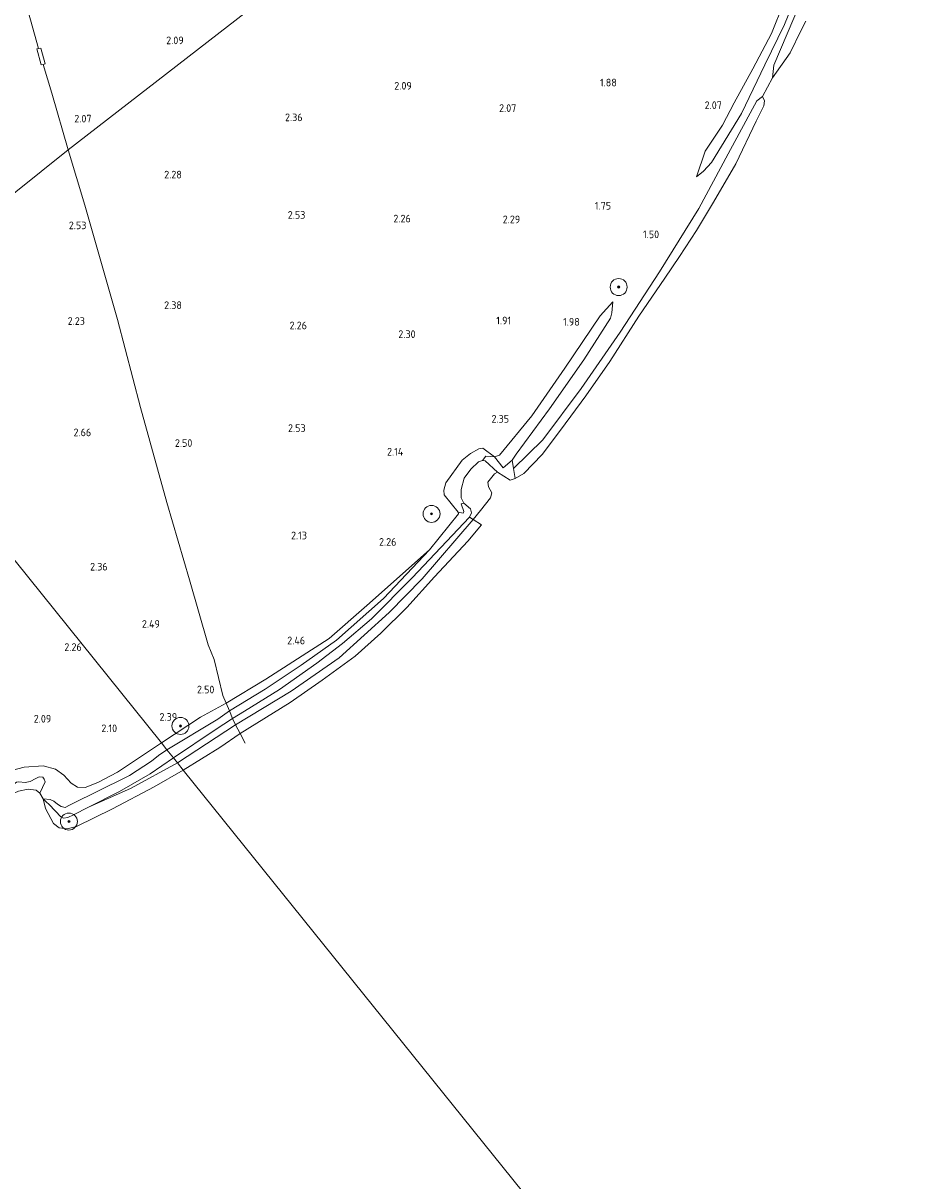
# Model space of a CAD drawing. Extents: x 130905 to 137824, y 412333 to 417928.
# Tile 265 of 313: x 136686 to 136899, y 416474 to 416747. Entities that reach past the tile are written whole.
import ezdxf
from ezdxf.enums import TextEntityAlignment as Align

# ---------------------------------------------------------------- set-up
doc = ezdxf.new("R2010")
doc.units = 0
for name, color, linetype, lineweight in [('B-ME-GR-BOOM-S', 90, 'Continuous', 25), ('B-ME-GR-GRAS-GV', 60, 'Continuous', 13), ('B-ME-GW-GROND_ZAND-GV', 7, 'Continuous', 18), ('B-ME-GW-TALUD_KRUIN-G', 90, 'Continuous', 18), ('B-ME-GW-TALUD_TEEN-G', 90, 'Continuous', 18), ('B-ME-IE-TERREINAFSCHEIDING_DOORGANG-G', 210, 'Continuous', 18), ('B-ME-IE-TERREINAFSCHEIDING_KUNSTMATIG_HEKWERK-G', 20, 'IE-TERREINAFSCHEIDING-KUNSTMATIG', 18), ('B-ME-OB-BEKLEDING_STEEN-GV', 30, 'Continuous', 18), ('B-ME-OB-BEKLEDING_STORTSTEEN-GV', 30, 'Continuous', 18), ('B-ME-OB-OEVERVOORZIENING-G', 7, 'Continuous', 18), ('B-ME-OG-WATER_RIVIER-GV', 130, 'Continuous', 18), ('X-XX-AL-HOOGTELABEL-S', 7, 'Continuous', 25)]:
    doc.layers.add(name, color=color, linetype=linetype, lineweight=lineweight)
doc.styles.add('NLCS-ISO-ANNOTATIVE-T18', font='NLCS-ISO.ttf', dxfattribs={"height": 1.8})
doc.linetypes.add('IE-TERREINAFSCHEIDING-KUNSTMATIG', pattern='A,4,[82,NLCS.SHX,S=0.75,R=90,X=0,Y=0],4,-2', length=10)

# ---------------------------------------------------------------- blocks, each defined once
blk = doc.blocks.new('SAL-HOOGTELABEL-SO')
at = {"color": 0, "linetype": 'ByBlock', "lineweight": -2, "style": 'NLCS-ISO-ANNOTATIVE-T18'}
blk.add_attdef('HOOGTE', text='', height=1.8, dxfattribs=at).set_placement((2.79, 0), align=Align.RIGHT)
blk = doc.blocks.new('SGR-BOOM_01-SO')
at = {"linetype": 'ByBlock', "lineweight": 18}
h = blk.add_hatch(color=0, dxfattribs=at)
h.dxf.hatch_style = 1
edge = h.paths.add_edge_path()
edge.add_arc((0, 0), 0.25, 0, 360)
at = {"color": 0, "linetype": 'ByBlock', "lineweight": 18}
for radius in [2, 0.25]:
    blk.add_circle((0, 0), radius, dxfattribs=at)

msp = doc.modelspace()

# ---------------------------------------------------------------- linework, layer by layer
at = {"layer": 'B-ME-GR-GRAS-GV'}
for points in [[(136846.048, 416711.927, 1.193), (136844.363, 416710.567, 1.268), (136846.451, 416716.578, 1.656), (136850.486, 416722.714, 1.981), (136853.281, 416727.962, 1.906), (136857.664, 416735.998, 1.943), (136862.027, 416744.307, 1.781), (136864.91, 416751.525, 1.731), (136868.462, 416762.018, 1.693), (136871.562, 416770.59, 1.706), (136873.794, 416775.814, 1.643), (136875.747, 416775.294, 1.331), (136873.138, 416767.925, 1.281), (136868.711, 416755.333, 1.306), (136865.106, 416746.401, 1.393), (136860.447, 416736.899, 1.381), (136854.984, 416725.501, 1.406), (136847.902, 416713.937, 1.243)], [(136690.628, 416737.041, 1.949), (136690.144, 416736.908, 1.949), (136689.097, 416740.681, 1.924), (136689.469, 416740.757, 1.986), (136690.063, 416740.876, 1.936), (136691.066, 416737.163, 1.936)], [(136727.611, 416583.324, 2.038), (136718.442, 416577.279, 2.004), (136671.364, 416635.782, 2.3), (136667.113, 416641.066, 1.921), (136664.954, 416647.61, 1.763), (136661.999, 416659.664, 1.613), (136658.286, 416673.503, 1.688), (136654.789, 416684.454, 1.663), (136655.79, 416685.046, 1.738), (136657.172, 416686.853, 2.025), (136665.434, 416692.015, 1.838), (136696.523, 416716.922, 2.236), (136700.376, 416703.913, 2.517), (136708.083, 416676.962, 2.595), (136713.485, 416656.265, 2.552), (136719.695, 416633.879, 2.501), (136725.051, 416615.662, 2.682), (136729.428, 416600.373, 2.439), (136730.831, 416596.895, 2.363), (136732.923, 416588.417, 2.35), (136733.692, 416586.675, 2.013)], [(136801.015, 416643.864, 1.054), (136798.896, 416642.068, 1.416), (136796.803, 416644.633, 1.904), (136798.05, 416645.042, 1.904), (136805.631, 416654.266, 1.666), (136813.392, 416665.505, 1.629), (136821.7, 416677.833, 1.504), (136824.708, 416681.142, 1.391), (136824.468, 416678.572, 1.129), (136824.159, 416677.287, 1.129), (136817.825, 416667.481, 1.154), (136809.742, 416655.971, 1.241), (136801.929, 416645.245, 1.204)], [(136794.077, 416646.678, 1.916), (136796.803, 416644.633, 1.904), (136794.771, 416644.826, 1.475), (136794.02, 416643.808, 1.438), (136793.071, 416643.487, 1.425), (136791.263, 416641.727, 1.388), (136789.715, 416639.612, 1.375), (136788.97, 416636.952, 1.25), (136788.962, 416634.992, 1.125), (136789.633, 416633.731, 1.05), (136789.01, 416633.576, 1.191), (136789.607, 416631.769, 1.254), (136789.432, 416631.372, 1.266), (136788.283, 416631.577, 1.454), (136784.963, 416635.714, 1.866), (136784.939, 416636.751, 1.929), (136785.379, 416638.526, 1.816), (136789.25, 416643.843, 1.779), (136791.216, 416645.453, 1.829), (136793.141, 416646.505, 1.854)], [(136749.014, 416589.429, 1.075), (136735.914, 416581.545, 1.175), (136735.137, 416583.061, 1.188), (136737.969, 416584.754, 1.088), (136746.226, 416589.856, 1.063), (136755.008, 416596.093, 1.075), (136761.061, 416600.659, 1.125), (136767.878, 416606.505, 1.138), (136777.435, 416616.154, 1.138), (136790.949, 416630.424, 0.988), (136791.832, 416629.89, 1), (136779.838, 416615.879, 1), (136772.019, 416608.014, 1), (136760.263, 416597.294, 1)], [(136742.894, 416589.901, 1.773), (136734.482, 416584.812, 1.738), (136733.692, 416586.675, 2.013), (136743.037, 416592.28, 2.025), (136757.882, 416601.84, 1.863), (136766.771, 416609.66, 1.938), (136781.501, 416622.738, 1.791), (136770.724, 416611.302, 1.763), (136759.62, 416601.446, 1.765), (136751.366, 416595.58, 1.749)], [(136731.685, 416582.91, 1.778), (136719.735, 416575.672, 1.74), (136718.442, 416577.279, 2.004), (136727.611, 416583.324, 2.038), (136733.692, 416586.675, 2.013), (136734.482, 416584.812, 1.738)], [(136735.914, 416581.545, 1.175), (136722.204, 416572.604, 1.128), (136721.294, 416573.734, 1.088), (136731.074, 416580.344, 1.1), (136735.137, 416583.061, 1.188)], [(136711.333, 416566.657, 1.128), (136701.294, 416562.191, 1.152), (136708.55, 416565.818, 1.141), (136715.796, 416570.033, 1.156), (136721.294, 416573.734, 1.088), (136722.204, 416572.604, 1.128)]]:
    msp.add_polyline3d(points, close=True, dxfattribs=at)
for points in [[(136752.754, 416760.581, 2.402), (136696.523, 416716.922, 2.236), (136692.623, 416730.216, 1.961), (136690.628, 416737.041, 1.949), (136691.066, 416737.163, 1.936), (136690.063, 416740.876, 1.936), (136689.469, 416740.757, 1.986), (136686.715, 416750.862, 1.926)], [(136870.431, 416755.361, 1.213), (136862.576, 416736.843, 1.213), (136862.23, 416733.897, 1), (136861.069, 416731.686, 1), (136859.897, 416729.442, 1), (136858.558, 416728.462, 1.188), (136851.809, 416715.983, 1.138), (136844.941, 416703.106, 1.175), (136835.683, 416688.226, 1.163), (136826.419, 416674.006, 0.879), (136817.213, 416660.73, 0.854), (136808.235, 416648.671, 1.079), (136801.343, 416641.883, 0.893), (136801.015, 416643.864, 1.054), (136801.929, 416645.245, 1.204), (136809.742, 416655.971, 1.241), (136817.825, 416667.481, 1.154), (136824.159, 416677.287, 1.129), (136824.468, 416678.572, 1.129), (136824.708, 416681.142, 1.391), (136821.7, 416677.833, 1.504), (136813.392, 416665.505, 1.629), (136805.631, 416654.266, 1.666), (136798.05, 416645.042, 1.904), (136796.803, 416644.633, 1.904), (136794.077, 416646.678, 1.916), (136793.141, 416646.505, 1.854), (136791.216, 416645.453, 1.829), (136789.25, 416643.843, 1.779), (136785.379, 416638.526, 1.816), (136784.939, 416636.751, 1.929), (136784.963, 416635.714, 1.866), (136788.283, 416631.577, 1.454), (136788.371, 416631.223, 1.466), (136781.501, 416622.738, 1.791), (136766.771, 416609.66, 1.938), (136757.882, 416601.84, 1.863), (136743.037, 416592.28, 2.025), (136733.692, 416586.675, 2.013), (136732.923, 416588.417, 2.35), (136730.831, 416596.895, 2.363), (136729.428, 416600.373, 2.439), (136725.051, 416615.662, 2.682), (136719.695, 416633.879, 2.501), (136713.485, 416656.265, 2.552), (136708.083, 416676.962, 2.595), (136700.376, 416703.913, 2.517), (136696.523, 416716.922, 2.236), (136752.754, 416760.581, 2.402)], [(136686.715, 416750.862, 1.926), (136689.469, 416740.757, 1.986), (136689.097, 416740.681, 1.924), (136690.144, 416736.908, 1.949), (136690.628, 416737.041, 1.949), (136692.623, 416730.216, 1.961), (136696.523, 416716.922, 2.236), (136665.434, 416692.015, 1.838), (136657.172, 416686.853, 2.025), (136655.79, 416685.046, 1.738), (136654.789, 416684.454, 1.663), (136653.726, 416687.998, 1.606), (136650.723, 416697.405, 1.443), (136650.069, 416699.455, 1.481), (136645.257, 416716.189, 1.431), (136642.447, 416725.677, 1.306), (136640.633, 416733.509, 1.381), (136639.909, 416736.291, 1.281), (136637.238, 416744.855, 1.656), (136633.724, 416756.949, 1.694)], [(136864.91, 416751.525, 1.731), (136862.027, 416744.307, 1.781), (136857.664, 416735.998, 1.943), (136853.281, 416727.962, 1.906), (136850.486, 416722.714, 1.981), (136846.451, 416716.578, 1.656), (136844.363, 416710.567, 1.268), (136846.048, 416711.927, 1.193), (136847.902, 416713.937, 1.243), (136854.984, 416725.501, 1.406), (136860.447, 416736.899, 1.381), (136865.106, 416746.401, 1.393), (136868.711, 416755.333, 1.306)], [(136671.364, 416635.782, 2.3), (136718.442, 416577.279, 2.004), (136708.131, 416570.402, 1.7), (136703.491, 416567.951, 1.74), (136700.46, 416566.781, 1.721), (136698.711, 416566.854, 1.907), (136697.161, 416567.769, 1.961), (136695.437, 416569.667, 1.976), (136693.471, 416571.134, 1.937), (136690.575, 416571.87, 2.047), (136686.157, 416571.544, 1.801), (136681.063, 416570.247, 1.895)], [(136681.063, 416570.247, 1.895), (136686.157, 416571.544, 1.801), (136690.575, 416571.87, 2.047), (136693.471, 416571.134, 1.937), (136695.437, 416569.667, 1.976), (136697.161, 416567.769, 1.961), (136698.711, 416566.854, 1.907), (136700.46, 416566.781, 1.721), (136703.491, 416567.951, 1.74), (136708.131, 416570.402, 1.7), (136718.442, 416577.279, 2.004), (136719.735, 416575.672, 1.74), (136717.746, 416574.296, 1.74), (136716.116, 416572.983, 1.757), (136710.955, 416569.615, 1.767), (136702.882, 416565.607, 1.771), (136698.25, 416563.333, 1.764), (136696.775, 416562.617, 1.74), (136695.759, 416562.095, 1.674), (136694.818, 416562.285, 1.607), (136693.959, 416562.873, 1.506), (136693.127, 416563.543, 1.422), (136692.238, 416563.961, 1.332), (136690.604, 416564.088, 1), (136689.808, 416565.43, 1), (136691.056, 416568.107, 1.18), (136690.834, 416568.737, 1.21), (136690.509, 416569.23, 1.26), (136689.666, 416569.273, 1.21), (136688.887, 416568.894, 1.21), (136687.546, 416568.212, 1.12), (136686.358, 416567.974, 1.05), (136684.866, 416568.126, 1.12)]]:
    msp.add_polyline3d(points, dxfattribs=at)
at = {"layer": 'B-ME-GW-GROND_ZAND-GV'}
for points in [[(136793.53, 416631.989, 1), (136791.832, 416629.89, 1), (136790.949, 416630.424, 0.988), (136791.449, 416631.433, 0.95), (136791.192, 416632.394, 1.025), (136789.633, 416633.731, 1.05), (136788.962, 416634.992, 1.125), (136788.97, 416636.952, 1.25), (136789.715, 416639.612, 1.375), (136791.263, 416641.727, 1.388), (136793.071, 416643.487, 1.425), (136794.02, 416643.808, 1.438), (136794.6, 416643.722, 1.313), (136797.53, 416640.998, 1), (136796.82, 416640.652, 1), (136795.227, 416638.685, 1), (136795.41, 416637.611, 1), (136796.182, 416636.145, 1), (136795.896, 416634.985, 1)], [(136691.056, 416568.107, 1.18), (136689.808, 416565.43, 1), (136688.972, 416566.157, 1), (136687.094, 416566.405, 1), (136684.787, 416565.961, 1), (136683.103, 416565.169, 1), (136683.732, 416567.545, 1.1), (136684.296, 416568.075, 1.11), (136684.866, 416568.126, 1.12), (136686.358, 416567.974, 1.05), (136687.546, 416568.212, 1.12), (136688.887, 416568.894, 1.21), (136689.666, 416569.273, 1.21), (136690.509, 416569.23, 1.26), (136690.834, 416568.737, 1.21)]]:
    msp.add_polyline3d(points, close=True, dxfattribs=at)
at = {"layer": 'B-ME-GW-TALUD_KRUIN-G'}
for points in [[(136896.165, 416854.969, 1.493), (136893.841, 416845.444, 1.531), (136890.722, 416831.279, 1.543), (136887.394, 416819.166, 1.681), (136884.526, 416808.723, 1.681), (136880.831, 416796.432, 1.606), (136877.906, 416787.152, 1.618), (136874.849, 416778.317, 1.631), (136873.794, 416775.814, 1.643), (136871.562, 416770.59, 1.706), (136868.462, 416762.018, 1.693), (136864.91, 416751.525, 1.731), (136862.027, 416744.307, 1.781), (136857.664, 416735.998, 1.943), (136853.281, 416727.962, 1.906), (136850.486, 416722.714, 1.981), (136846.451, 416716.578, 1.656), (136844.363, 416710.567, 1.268)], [(136824.708, 416681.142, 1.391), (136821.7, 416677.833, 1.504), (136813.392, 416665.505, 1.629), (136805.631, 416654.266, 1.666), (136798.05, 416645.042, 1.904), (136796.803, 416644.633, 1.904), (136794.077, 416646.678, 1.916), (136793.141, 416646.505, 1.854), (136791.216, 416645.453, 1.829), (136789.25, 416643.843, 1.779), (136785.379, 416638.526, 1.816), (136784.939, 416636.751, 1.929), (136784.963, 416635.714, 1.866), (136788.283, 416631.577, 1.454), (136788.371, 416631.223, 1.466), (136781.501, 416622.738, 1.791), (136766.771, 416609.66, 1.938), (136757.882, 416601.84, 1.863), (136743.037, 416592.28, 2.025), (136733.692, 416586.675, 2.013), (136727.611, 416583.324, 2.038), (136718.442, 416577.279, 2.004)], [(136718.442, 416577.279, 2.004), (136708.131, 416570.402, 1.7), (136703.491, 416567.951, 1.74), (136700.46, 416566.781, 1.721), (136698.711, 416566.854, 1.907), (136697.161, 416567.769, 1.961), (136695.437, 416569.667, 1.976), (136693.471, 416571.134, 1.937), (136690.575, 416571.87, 2.047), (136686.157, 416571.544, 1.801), (136681.063, 416570.247, 1.895)]]:
    msp.add_polyline3d(points, dxfattribs=at)
at = {"layer": 'B-ME-GW-TALUD_TEEN-G'}
for points in [[(136844.363, 416710.567, 1.268), (136846.048, 416711.927, 1.193), (136847.902, 416713.937, 1.243), (136854.984, 416725.501, 1.406), (136860.447, 416736.899, 1.381), (136865.106, 416746.401, 1.393), (136868.711, 416755.333, 1.306), (136873.138, 416767.925, 1.281), (136875.747, 416775.294, 1.331), (136877.071, 416779.03, 1.281), (136880.397, 416788.534, 1.193), (136884.564, 416801.425, 1.168), (136887.609, 416812.435, 1.181), (136891.885, 416828.413, 1.081), (136895.297, 416840.992, 1.081), (136899.064, 416854.25, 1.042)], [(136824.708, 416681.142, 1.391), (136824.468, 416678.572, 1.129), (136824.159, 416677.287, 1.129), (136817.825, 416667.481, 1.154), (136809.742, 416655.971, 1.241), (136801.929, 416645.245, 1.204), (136801.015, 416643.864, 1.054), (136801.343, 416641.883, 0.893), (136801.732, 416639.531, 1)], [(136797.53, 416640.998, 1), (136794.6, 416643.722, 1.313), (136794.02, 416643.808, 1.438), (136793.071, 416643.487, 1.425), (136791.263, 416641.727, 1.388), (136789.715, 416639.612, 1.375), (136788.97, 416636.952, 1.25), (136788.962, 416634.992, 1.125), (136789.633, 416633.731, 1.05), (136791.192, 416632.394, 1.025), (136791.449, 416631.433, 0.95), (136790.949, 416630.424, 0.988), (136777.435, 416616.154, 1.138), (136767.878, 416606.505, 1.138), (136761.061, 416600.659, 1.125), (136755.008, 416596.093, 1.075), (136746.226, 416589.856, 1.063), (136737.969, 416584.754, 1.088), (136735.137, 416583.061, 1.188), (136731.074, 416580.344, 1.1), (136721.294, 416573.734, 1.088)], [(136721.294, 416573.734, 1.088), (136715.796, 416570.033, 1.156), (136708.55, 416565.818, 1.141), (136701.294, 416562.191, 1.152), (136697.737, 416560.354, 1.125), (136696.377, 416559.717, 1.105), (136695.419, 416559.598, 1.09), (136694.8, 416559.844, 1.125), (136693.521, 416561.242, 1.212), (136691.946, 416562.879, 1.181), (136691.38, 416563.354, 1.128), (136690.604, 416564.088, 1)]]:
    msp.add_polyline3d(points, dxfattribs=at)
at = {"layer": 'B-ME-IE-TERREINAFSCHEIDING_DOORGANG-G'}
msp.add_polyline3d([(136729.428, 416600.373, 2.439), (136730.831, 416596.895, 2.363)], dxfattribs=at)
at = {"layer": 'B-ME-IE-TERREINAFSCHEIDING_KUNSTMATIG_HEKWERK-G'}
for points in [[(136696.523, 416716.922, 2.236), (136692.623, 416730.216, 1.961), (136690.628, 416737.041, 1.949), (136690.144, 416736.908, 1.949), (136689.097, 416740.681, 1.924), (136689.469, 416740.757, 1.986), (136686.715, 416750.862, 1.926), (136683.361, 416762.92, 2.013), (136679.879, 416774.831, 1.926), (136677.296, 416784.203, 1.888), (136674.344, 416794.445, 1.788), (136673.84, 416796.195, 1.751), (136671.514, 416804.264, 1.813), (136668.793, 416814.674, 1.663)], [(136689.469, 416740.757, 1.986), (136690.063, 416740.876, 1.936), (136691.066, 416737.163, 1.936), (136690.628, 416737.041, 1.949)], [(136696.523, 416716.922, 2.236), (136700.376, 416703.913, 2.517), (136708.083, 416676.962, 2.595), (136713.485, 416656.265, 2.552), (136719.695, 416633.879, 2.501), (136725.051, 416615.662, 2.682), (136729.428, 416600.373, 2.439)], [(136738.155, 416577.218, 1), (136736.969, 416579.475, 1), (136735.914, 416581.545, 1.175), (136735.137, 416583.061, 1.188), (136734.482, 416584.812, 1.738), (136733.692, 416586.675, 2.013), (136732.923, 416588.417, 2.35), (136730.831, 416596.895, 2.363)]]:
    msp.add_polyline3d(points, dxfattribs=at)
at = {"layer": 'B-ME-OB-BEKLEDING_STEEN-GV'}
for points in [[(136796.803, 416644.633, 1.904), (136798.896, 416642.068, 1.416), (136801.015, 416643.864, 1.054), (136801.343, 416641.883, 0.893), (136801.732, 416639.531, 1), (136800.52, 416639.167, 1), (136797.53, 416640.998, 1), (136794.6, 416643.722, 1.313), (136794.02, 416643.808, 1.438), (136794.771, 416644.826, 1.475)], [(136791.449, 416631.433, 0.95), (136790.949, 416630.424, 0.988), (136777.435, 416616.154, 1.138), (136767.878, 416606.505, 1.138), (136761.061, 416600.659, 1.125), (136755.008, 416596.093, 1.075), (136746.226, 416589.856, 1.063), (136737.969, 416584.754, 1.088), (136735.137, 416583.061, 1.188), (136734.482, 416584.812, 1.738), (136742.894, 416589.901, 1.773), (136751.366, 416595.58, 1.749), (136759.62, 416601.446, 1.765), (136770.724, 416611.302, 1.763), (136781.501, 416622.738, 1.791), (136788.371, 416631.223, 1.466), (136788.283, 416631.577, 1.454), (136789.432, 416631.372, 1.266), (136789.607, 416631.769, 1.254), (136789.01, 416633.576, 1.191), (136789.633, 416633.731, 1.05), (136791.192, 416632.394, 1.025)], [(136731.074, 416580.344, 1.1), (136721.294, 416573.734, 1.088), (136719.735, 416575.672, 1.74), (136731.685, 416582.91, 1.778), (136734.482, 416584.812, 1.738), (136735.137, 416583.061, 1.188)], [(136701.294, 416562.191, 1.152), (136697.737, 416560.354, 1.125), (136696.377, 416559.717, 1.105), (136695.419, 416559.598, 1.09), (136694.8, 416559.844, 1.125), (136693.521, 416561.242, 1.212), (136691.946, 416562.879, 1.181), (136691.38, 416563.354, 1.128), (136690.604, 416564.088, 1), (136692.238, 416563.961, 1.332), (136693.127, 416563.543, 1.422), (136693.959, 416562.873, 1.506), (136694.818, 416562.285, 1.607), (136695.759, 416562.095, 1.674), (136696.775, 416562.617, 1.74), (136698.25, 416563.333, 1.764), (136702.882, 416565.607, 1.771), (136710.955, 416569.615, 1.767), (136716.116, 416572.983, 1.757), (136717.746, 416574.296, 1.74), (136719.735, 416575.672, 1.74), (136721.294, 416573.734, 1.088), (136715.796, 416570.033, 1.156), (136708.55, 416565.818, 1.141)]]:
    msp.add_polyline3d(points, close=True, dxfattribs=at)
at = {"layer": 'B-ME-OB-BEKLEDING_STORTSTEEN-GV'}
msp.add_polyline3d([(136870.114, 416747.185, 1), (136869.035, 416745.099, 1), (136866.42, 416739.713, 1), (136862.23, 416733.897, 1), (136862.576, 416736.843, 1.213), (136870.431, 416755.361, 1.213)], dxfattribs=at)
for points in [[(136803.727, 416640.673, 1), (136801.732, 416639.531, 1), (136801.343, 416641.883, 0.893), (136808.235, 416648.671, 1.079), (136817.213, 416660.73, 0.854), (136826.419, 416674.006, 0.879), (136835.683, 416688.226, 1.163), (136844.941, 416703.106, 1.175), (136851.809, 416715.983, 1.138), (136858.558, 416728.462, 1.188), (136859.897, 416729.442, 1), (136860.378, 416728.457, 1), (136860.241, 416727.285, 1), (136858.452, 416723.634, 1), (136853.663, 416713.643, 1), (136848.405, 416704.613, 1), (136844.342, 416697.896, 1), (136840.399, 416691.804, 1), (136836.91, 416686.699, 1), (136830.805, 416677.772, 1), (136823.962, 416667.093, 1), (136818.363, 416658.978, 1), (136812.356, 416650.946, 1), (136808.035, 416645.154, 1)], [(136748.737, 416586.799, 1), (136736.969, 416579.475, 1), (136735.914, 416581.545, 1.175), (136749.014, 416589.429, 1.075), (136760.263, 416597.294, 1), (136772.019, 416608.014, 1), (136779.838, 416615.879, 1), (136791.832, 416629.89, 1), (136793.791, 416628.605, 1), (136790.595, 416624.751, 1), (136782.738, 416616.385, 1), (136776.202, 416609.145, 1), (136770.09, 416603.132, 1), (136764.017, 416597.734, 1), (136756.278, 416592.091, 1)], [(136732.161, 416576.196, 1), (136723.571, 416570.904, 1), (136722.204, 416572.604, 1.128), (136735.914, 416581.545, 1.175), (136736.969, 416579.475, 1)], [(136706.948, 416561.73, 1), (136698.436, 416557.612, 1), (136696.253, 416557.088, 1), (136694.363, 416557.301, 1), (136693.074, 416558.318, 1), (136691.116, 416561.872, 1), (136690.604, 416564.088, 1), (136691.38, 416563.354, 1.128), (136691.946, 416562.879, 1.181), (136693.521, 416561.242, 1.212), (136694.8, 416559.844, 1.125), (136695.419, 416559.598, 1.09), (136696.377, 416559.717, 1.105), (136697.737, 416560.354, 1.125), (136701.294, 416562.191, 1.152), (136711.333, 416566.657, 1.128), (136722.204, 416572.604, 1.128), (136723.571, 416570.904, 1), (136716.76, 416566.963, 1)]]:
    msp.add_polyline3d(points, close=True, dxfattribs=at)
at = {"layer": 'B-ME-OB-OEVERVOORZIENING-G'}
for points in [[(136870.114, 416747.185, 1), (136869.035, 416745.099, 1), (136866.42, 416739.713, 1), (136862.23, 416733.897, 1), (136861.069, 416731.686, 1), (136859.897, 416729.442, 1), (136860.378, 416728.457, 1), (136860.241, 416727.285, 1), (136858.452, 416723.634, 1), (136853.663, 416713.643, 1), (136848.405, 416704.613, 1), (136844.342, 416697.896, 1), (136840.399, 416691.804, 1), (136836.91, 416686.699, 1), (136830.805, 416677.772, 1), (136823.962, 416667.093, 1), (136818.363, 416658.978, 1), (136812.356, 416650.946, 1), (136808.035, 416645.154, 1), (136803.727, 416640.673, 1), (136801.732, 416639.531, 1), (136800.52, 416639.167, 1), (136797.53, 416640.998, 1), (136796.82, 416640.652, 1), (136795.227, 416638.685, 1), (136795.41, 416637.611, 1), (136796.182, 416636.145, 1), (136795.896, 416634.985, 1), (136793.53, 416631.989, 1), (136791.832, 416629.89, 1), (136793.791, 416628.605, 1), (136790.595, 416624.751, 1), (136782.738, 416616.385, 1), (136776.202, 416609.145, 1), (136770.09, 416603.132, 1), (136764.017, 416597.734, 1), (136756.278, 416592.091, 1), (136748.737, 416586.799, 1), (136736.969, 416579.475, 1), (136732.161, 416576.196, 1), (136723.571, 416570.904, 1)], [(136684.787, 416565.961, 1), (136687.094, 416566.405, 1), (136688.972, 416566.157, 1), (136689.808, 416565.43, 1), (136690.604, 416564.088, 1), (136691.116, 416561.872, 1), (136693.074, 416558.318, 1), (136694.363, 416557.301, 1), (136696.253, 416557.088, 1), (136698.436, 416557.612, 1), (136706.948, 416561.73, 1), (136716.76, 416566.963, 1), (136723.571, 416570.904, 1)]]:
    msp.add_polyline3d(points, dxfattribs=at)
at = {"layer": 'B-ME-OG-WATER_RIVIER-GV'}
for points in [[(136850.47, 416413.205, 1), (136723.571, 416570.904, 1), (136732.161, 416576.196, 1), (136736.969, 416579.475, 1), (136748.737, 416586.799, 1), (136756.278, 416592.091, 1), (136764.017, 416597.734, 1), (136770.09, 416603.132, 1), (136776.202, 416609.145, 1), (136782.738, 416616.385, 1), (136790.595, 416624.751, 1), (136793.791, 416628.605, 1), (136791.832, 416629.89, 1), (136793.53, 416631.989, 1), (136795.896, 416634.985, 1), (136796.182, 416636.145, 1), (136795.41, 416637.611, 1), (136795.227, 416638.685, 1), (136796.82, 416640.652, 1), (136797.53, 416640.998, 1), (136800.52, 416639.167, 1), (136801.732, 416639.531, 1), (136803.727, 416640.673, 1), (136808.035, 416645.154, 1), (136812.356, 416650.946, 1), (136818.363, 416658.978, 1), (136823.962, 416667.093, 1), (136830.805, 416677.772, 1), (136836.91, 416686.699, 1), (136840.399, 416691.804, 1), (136844.342, 416697.896, 1), (136848.405, 416704.613, 1), (136853.663, 416713.643, 1), (136858.452, 416723.634, 1), (136860.241, 416727.285, 1), (136860.378, 416728.457, 1), (136859.897, 416729.442, 1), (136861.069, 416731.686, 1), (136862.23, 416733.897, 1), (136866.42, 416739.713, 1), (136869.035, 416745.099, 1), (136870.114, 416747.185, 1)], [(136684.787, 416565.961, 1), (136687.094, 416566.405, 1), (136688.972, 416566.157, 1), (136689.808, 416565.43, 1), (136690.604, 416564.088, 1), (136691.116, 416561.872, 1), (136693.074, 416558.318, 1), (136694.363, 416557.301, 1), (136696.253, 416557.088, 1), (136698.436, 416557.612, 1), (136706.948, 416561.73, 1), (136716.76, 416566.963, 1), (136723.571, 416570.904, 1), (136850.47, 416413.205, 1)]]:
    msp.add_polyline3d(points, dxfattribs=at)

# ---------------------------------------------------------------- block references
at = {"layer": 'B-ME-GR-BOOM-S'}
for p in [(136826.06, 416684.616, 1.882), (136782.013, 416631.208, 2.311), (136722.926, 416581.273, 2.22), (136696.674, 416558.778, 1.032)]:
    msp.add_blockref('SGR-BOOM_01-SO', p, dxfattribs=at)
at = {"layer": 'X-XX-AL-HOOGTELABEL-S'}
for p, values in [((136720.891, 416741.783, 2.088), {'HOOGTE': '2.09'}), ((136822.831, 416731.853, 1.875), {'HOOGTE': '1.88'}), ((136774.578, 416731.098, 2.088), {'HOOGTE': '2.09'}), ((136847.556, 416726.522, 2.068), {'HOOGTE': '2.07'}), ((136748.873, 416723.657, 2.36), {'HOOGTE': '2.36'}), ((136799.18, 416725.839, 2.068), {'HOOGTE': '2.07'}), ((136699.196, 416723.355, 2.068), {'HOOGTE': '2.07'}), ((136720.446, 416710.183, 2.275), {'HOOGTE': '2.28'}), ((136821.489, 416702.849, 1.75), {'HOOGTE': '1.75'}), ((136749.524, 416700.688, 2.529), {'HOOGTE': '2.53'}), ((136774.342, 416699.826, 2.262), {'HOOGTE': '2.26'}), ((136800.096, 416699.633, 2.289), {'HOOGTE': '2.29'}), ((136697.983, 416698.228, 2.532), {'HOOGTE': '2.53'}), ((136832.796, 416696.113, 1.5), {'HOOGTE': '1.50'}), ((136720.467, 416679.433, 2.375), {'HOOGTE': '2.38'}), ((136697.644, 416675.707, 2.23), {'HOOGTE': '2.23'}), ((136749.906, 416674.661, 2.263), {'HOOGTE': '2.26'}), ((136797.958, 416675.829, 1.905), {'HOOGTE': '1.91'}), ((136814.113, 416675.524, 1.975), {'HOOGTE': '1.98'}), ((136775.47, 416672.62, 2.3), {'HOOGTE': '2.30'}), ((136797.467, 416652.68, 2.35), {'HOOGTE': '2.35'}), ((136749.583, 416650.499, 2.533), {'HOOGTE': '2.53'}), ((136699.129, 416649.486, 2.656), {'HOOGTE': '2.66'}), ((136722.931, 416646.983, 2.5), {'HOOGTE': '2.50'}), ((136772.58, 416644.931, 2.138), {'HOOGTE': '2.14'}), ((136749.909, 416625.219, 2.133), {'HOOGTE': '2.13'}), ((136770.964, 416623.703, 2.262), {'HOOGTE': '2.26'}), ((136702.987, 416617.869, 2.36), {'HOOGTE': '2.36'}), ((136715.287, 416604.388, 2.488), {'HOOGTE': '2.49'}), ((136696.894, 416598.941, 2.257), {'HOOGTE': '2.26'}), ((136749.464, 416600.502, 2.457), {'HOOGTE': '2.46'}), ((136728.113, 416588.952, 2.5), {'HOOGTE': '2.50'}), ((136689.714, 416582.076, 2.088), {'HOOGTE': '2.09'}), ((136719.351, 416582.498, 2.388), {'HOOGTE': '2.39'}), ((136705.217, 416579.817, 2.1), {'HOOGTE': '2.10'})]:
    msp.add_blockref('SAL-HOOGTELABEL-SO', p, dxfattribs=at).add_auto_attribs(values)

doc.saveas('drawing.dxf')
